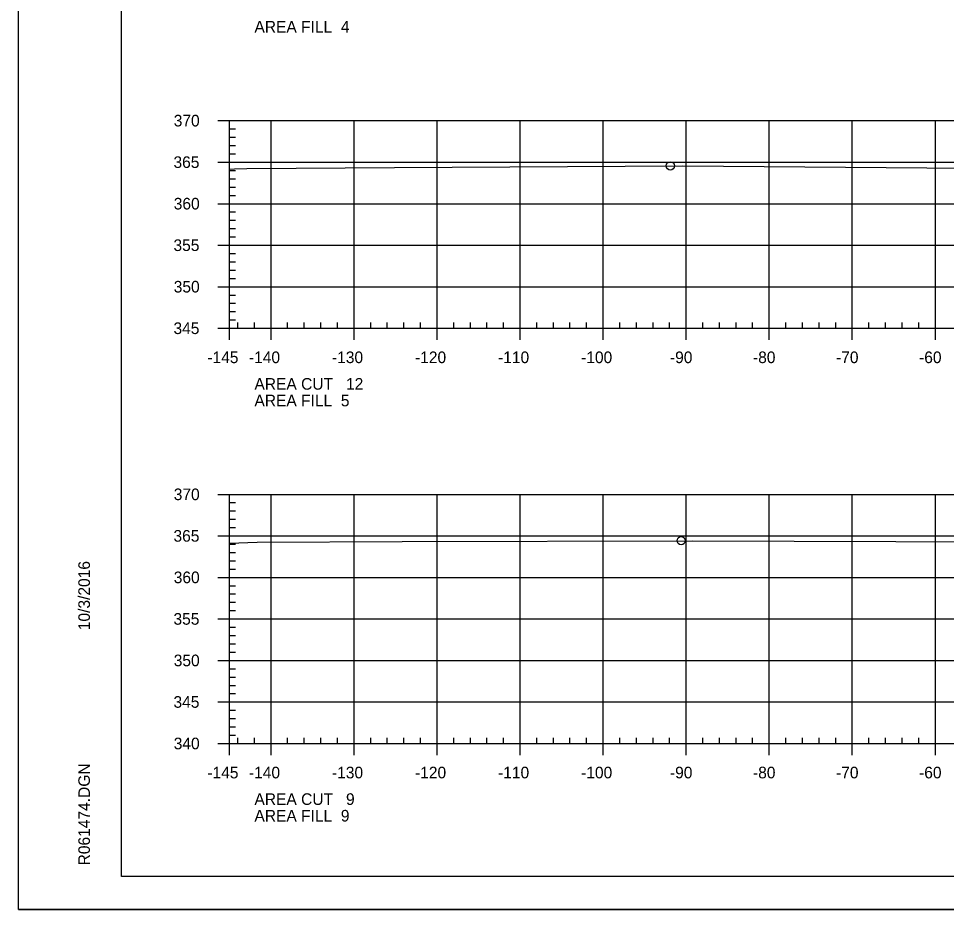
# Model space of a CAD drawing. Extents: x 1359801 to 1362404, y 372415 to 374228.
# Drawn here: x 1359800.9 to 1359912.7, y 373161.3 to 373268.5 of the extents above; entities that cross this region are included whole.
import ezdxf

# ---------------------------------------------------------------- set-up
doc = ezdxf.new("R2010")
doc.units = 0
for name, color, linetype in [('S_DRG_PT_SYM', 7, 'Continuous'), ('S_MAILBOX', 7, 'Continuous'), ('S_PRIMARY_CTL', 7, 'Continuous'), ('S_SHOULDER', 7, 'Continuous'), ('S_UTL_PT_SYM', 7, 'Continuous'), ('S_WATER_UTILITIES', 7, 'Continuous')]:
    doc.layers.add(name, color=color, linetype=linetype)

msp = doc.modelspace()

# ---------------------------------------------------------------- linework, layer by layer
at = {"layer": 'S_DRG_PT_SYM'}
for points in [[(1359826.35, 373250.43), (1359826.96, 373250.45), (1359828.44, 373250.51), (1359846.22, 373250.62), (1359880.96, 373250.82), (1359920.13, 373250.5)], [(1359826.35, 373205.37), (1359829.66, 373205.5), (1359847.12, 373205.57), (1359882.12, 373205.68), (1359931.07, 373205.49)]]:
    msp.add_lwpolyline(points, dxfattribs=at)
at = {"layer": 'S_MAILBOX'}
for p, q in [((1359826.35, 373256.26), (1360116.35, 373256.26)), ((1359826.35, 373231.26), (1359826.35, 373256.26)), ((1359831.35, 373231.26), (1359831.35, 373256.26)), ((1359841.35, 373231.26), (1359841.35, 373256.26)), ((1359851.35, 373231.26), (1359851.35, 373256.26)), ((1359861.35, 373231.26), (1359861.35, 373256.26)), ((1359871.35, 373231.26), (1359871.35, 373256.26)), ((1359881.35, 373231.26), (1359881.35, 373256.26)), ((1359891.35, 373231.26), (1359891.35, 373256.26)), ((1359901.35, 373231.26), (1359901.35, 373256.26)), ((1359911.35, 373231.26), (1359911.35, 373256.26)), ((1359826.35, 373251.26), (1360116.35, 373251.26)), ((1359826.35, 373246.26), (1360116.35, 373246.26)), ((1359826.35, 373241.26), (1360116.35, 373241.26)), ((1359826.35, 373236.26), (1360116.35, 373236.26)), ((1359826.35, 373231.26), (1360116.35, 373231.26)), ((1359826.35, 373211.26), (1360116.35, 373211.26)), ((1359826.35, 373181.26), (1359826.35, 373211.26)), ((1359826.35, 373211.26), (1360116.35, 373211.26)), ((1359826.35, 373181.26), (1359826.35, 373211.26)), ((1359831.35, 373181.26), (1359831.35, 373211.26)), ((1359831.35, 373181.26), (1359831.35, 373211.26)), ((1359841.35, 373181.26), (1359841.35, 373211.26)), ((1359841.35, 373181.26), (1359841.35, 373211.26)), ((1359851.35, 373181.26), (1359851.35, 373211.26)), ((1359851.35, 373181.26), (1359851.35, 373211.26)), ((1359861.35, 373181.26), (1359861.35, 373211.26)), ((1359861.35, 373181.26), (1359861.35, 373211.26)), ((1359871.35, 373181.26), (1359871.35, 373211.26)), ((1359871.35, 373181.26), (1359871.35, 373211.26)), ((1359881.35, 373181.26), (1359881.35, 373211.26)), ((1359881.35, 373181.26), (1359881.35, 373211.26)), ((1359891.35, 373181.26), (1359891.35, 373211.26)), ((1359891.35, 373181.26), (1359891.35, 373211.26)), ((1359901.35, 373181.26), (1359901.35, 373211.26)), ((1359901.35, 373181.26), (1359901.35, 373211.26)), ((1359911.35, 373181.26), (1359911.35, 373211.26)), ((1359911.35, 373181.26), (1359911.35, 373211.26)), ((1359826.35, 373206.26), (1360116.35, 373206.26)), ((1359826.35, 373206.26), (1360116.35, 373206.26)), ((1359826.35, 373201.26), (1360116.35, 373201.26)), ((1359826.35, 373201.26), (1360116.35, 373201.26)), ((1359826.35, 373196.26), (1360116.35, 373196.26)), ((1359826.35, 373196.26), (1360116.35, 373196.26)), ((1359826.35, 373191.26), (1360116.35, 373191.26)), ((1359826.35, 373191.26), (1360116.35, 373191.26)), ((1359826.35, 373186.26), (1360116.35, 373186.26)), ((1359826.35, 373186.26), (1360116.35, 373186.26)), ((1359826.35, 373181.26), (1360116.35, 373181.26)), ((1359826.35, 373181.26), (1360116.35, 373181.26))]:
    msp.add_line(p, q, dxfattribs=at)
at = {"layer": 'S_SHOULDER'}
msp.add_line((1359800.95, 373161.28), (1360134.28, 373161.28), dxfattribs=at)
for points in [[(1359800.94, 373374.61), (1360134.28, 373374.61), (1360134.28, 373161.28), (1359800.94, 373161.28)], [(1360047.27, 373370.72), (1360047.27, 373360.84), (1360083, 373360.84), (1360083, 373357.92), (1360106.2, 373357.92), (1360106.2, 373333.59), (1360129.53, 373333.59), (1360129.53, 373165.26), (1359813.35, 373165.26), (1359813.35, 373370.72)]]:
    msp.add_lwpolyline(points, close=True, dxfattribs=at)
for centre in [(1359879.44, 373250.81), (1359880.74, 373205.68)]:
    msp.add_circle(centre, 0.5, dxfattribs=at)
at = {"layer": 'S_UTL_PT_SYM'}
for p, q in [((1359813.35, 373165.26), (1359813.35, 373370.72)), ((1359813.35, 373165.26), (1359813.35, 373165.26)), ((1360129.53, 373165.26), (1359813.35, 373165.26))]:
    msp.add_line(p, q, dxfattribs=at)
at = {"layer": 'S_WATER_UTILITIES'}
for p, q in [((1359824.95, 373256.26), (1359826.35, 373256.26)), ((1359826.35, 373231.26), (1359826.35, 373256.26)), ((1359826.35, 373255.26), (1359827.05, 373255.26)), ((1359826.35, 373254.26), (1359827.05, 373254.26)), ((1359826.35, 373253.26), (1359827.05, 373253.26)), ((1359826.35, 373252.26), (1359827.05, 373252.26)), ((1359824.95, 373251.26), (1359826.35, 373251.26)), ((1359826.35, 373250.26), (1359827.05, 373250.26)), ((1359826.35, 373249.26), (1359827.05, 373249.26)), ((1359826.35, 373248.26), (1359827.05, 373248.26)), ((1359826.35, 373247.26), (1359827.05, 373247.26)), ((1359824.95, 373246.26), (1359826.35, 373246.26)), ((1359826.35, 373245.26), (1359827.05, 373245.26)), ((1359826.35, 373244.26), (1359827.05, 373244.26)), ((1359826.35, 373243.26), (1359827.05, 373243.26)), ((1359824.95, 373241.26), (1359826.35, 373241.26)), ((1359826.35, 373242.26), (1359827.05, 373242.26)), ((1359826.35, 373240.26), (1359827.05, 373240.26)), ((1359826.35, 373239.26), (1359827.05, 373239.26)), ((1359826.35, 373238.26), (1359827.05, 373238.26)), ((1359826.35, 373237.26), (1359827.05, 373237.26)), ((1359824.95, 373236.26), (1359826.35, 373236.26)), ((1359826.35, 373235.26), (1359827.05, 373235.26)), ((1359826.35, 373234.26), (1359827.05, 373234.26)), ((1359826.35, 373233.26), (1359827.05, 373233.26)), ((1359824.95, 373231.26), (1359826.35, 373231.26)), ((1359826.35, 373232.26), (1359827.05, 373232.26)), ((1359826.35, 373231.26), (1359826.35, 373231.96)), ((1359826.35, 373231.26), (1360116.35, 373231.26)), ((1359826.35, 373229.86), (1359826.35, 373231.26)), ((1359827.35, 373231.26), (1359827.35, 373231.96)), ((1359829.35, 373231.26), (1359829.35, 373231.96)), ((1359831.35, 373229.86), (1359831.35, 373231.26)), ((1359833.35, 373231.26), (1359833.35, 373231.96)), ((1359835.35, 373231.26), (1359835.35, 373231.96)), ((1359837.35, 373231.26), (1359837.35, 373231.96)), ((1359839.35, 373231.26), (1359839.35, 373231.96)), ((1359841.35, 373229.86), (1359841.35, 373231.26)), ((1359843.35, 373231.26), (1359843.35, 373231.96)), ((1359845.35, 373231.26), (1359845.35, 373231.96)), ((1359847.35, 373231.26), (1359847.35, 373231.96)), ((1359849.35, 373231.26), (1359849.35, 373231.96)), ((1359851.35, 373229.86), (1359851.35, 373231.26)), ((1359853.35, 373231.26), (1359853.35, 373231.96)), ((1359855.35, 373231.26), (1359855.35, 373231.96)), ((1359857.35, 373231.26), (1359857.35, 373231.96)), ((1359859.35, 373231.26), (1359859.35, 373231.96)), ((1359861.35, 373229.86), (1359861.35, 373231.26)), ((1359863.35, 373231.26), (1359863.35, 373231.96)), ((1359865.35, 373231.26), (1359865.35, 373231.96)), ((1359867.35, 373231.26), (1359867.35, 373231.96)), ((1359869.35, 373231.26), (1359869.35, 373231.96)), ((1359871.35, 373229.86), (1359871.35, 373231.26)), ((1359873.35, 373231.26), (1359873.35, 373231.96)), ((1359875.35, 373231.26), (1359875.35, 373231.96)), ((1359877.35, 373231.26), (1359877.35, 373231.96)), ((1359879.35, 373231.26), (1359879.35, 373231.96)), ((1359881.35, 373229.86), (1359881.35, 373231.26)), ((1359883.35, 373231.26), (1359883.35, 373231.96)), ((1359885.35, 373231.26), (1359885.35, 373231.96)), ((1359887.35, 373231.26), (1359887.35, 373231.96)), ((1359889.35, 373231.26), (1359889.35, 373231.96)), ((1359891.35, 373229.86), (1359891.35, 373231.26)), ((1359893.35, 373231.26), (1359893.35, 373231.96)), ((1359895.35, 373231.26), (1359895.35, 373231.96)), ((1359897.35, 373231.26), (1359897.35, 373231.96)), ((1359899.35, 373231.26), (1359899.35, 373231.96)), ((1359901.35, 373229.86), (1359901.35, 373231.26)), ((1359903.35, 373231.26), (1359903.35, 373231.96)), ((1359905.35, 373231.26), (1359905.35, 373231.96)), ((1359907.35, 373231.26), (1359907.35, 373231.96)), ((1359909.35, 373231.26), (1359909.35, 373231.96)), ((1359911.35, 373229.86), (1359911.35, 373231.26)), ((1359824.95, 373211.26), (1359826.35, 373211.26)), ((1359826.35, 373181.26), (1359826.35, 373211.26)), ((1359826.35, 373210.26), (1359827.05, 373210.26)), ((1359826.35, 373209.26), (1359827.05, 373209.26)), ((1359826.35, 373208.26), (1359827.05, 373208.26)), ((1359826.35, 373207.26), (1359827.05, 373207.26)), ((1359824.95, 373206.26), (1359826.35, 373206.26)), ((1359826.35, 373205.26), (1359827.05, 373205.26)), ((1359826.35, 373204.26), (1359827.05, 373204.26)), ((1359826.35, 373203.26), (1359827.05, 373203.26)), ((1359826.35, 373202.26), (1359827.05, 373202.26)), ((1359824.95, 373201.26), (1359826.35, 373201.26)), ((1359826.35, 373200.26), (1359827.05, 373200.26)), ((1359826.35, 373199.26), (1359827.05, 373199.26)), ((1359826.35, 373198.26), (1359827.05, 373198.26)), ((1359826.35, 373197.26), (1359827.05, 373197.26)), ((1359824.95, 373196.26), (1359826.35, 373196.26)), ((1359826.35, 373195.26), (1359827.05, 373195.26)), ((1359826.35, 373194.26), (1359827.05, 373194.26)), ((1359826.35, 373193.26), (1359827.05, 373193.26)), ((1359826.35, 373192.26), (1359827.05, 373192.26)), ((1359824.95, 373191.26), (1359826.35, 373191.26)), ((1359826.35, 373190.26), (1359827.05, 373190.26)), ((1359826.35, 373189.26), (1359827.05, 373189.26)), ((1359826.35, 373188.26), (1359827.05, 373188.26)), ((1359826.35, 373187.26), (1359827.05, 373187.26)), ((1359824.95, 373186.26), (1359826.35, 373186.26)), ((1359826.35, 373185.26), (1359827.05, 373185.26)), ((1359826.35, 373184.26), (1359827.05, 373184.26)), ((1359826.35, 373183.26), (1359827.05, 373183.26)), ((1359826.35, 373182.26), (1359827.05, 373182.26)), ((1359824.95, 373181.26), (1359826.35, 373181.26)), ((1359826.35, 373181.26), (1359826.35, 373181.96)), ((1359826.35, 373181.26), (1360116.35, 373181.26)), ((1359826.35, 373179.86), (1359826.35, 373181.26)), ((1359827.35, 373181.26), (1359827.35, 373181.96)), ((1359829.35, 373181.26), (1359829.35, 373181.96)), ((1359831.35, 373179.86), (1359831.35, 373181.26)), ((1359833.35, 373181.26), (1359833.35, 373181.96)), ((1359835.35, 373181.26), (1359835.35, 373181.96)), ((1359837.35, 373181.26), (1359837.35, 373181.96)), ((1359839.35, 373181.26), (1359839.35, 373181.96)), ((1359841.35, 373179.86), (1359841.35, 373181.26)), ((1359843.35, 373181.26), (1359843.35, 373181.96)), ((1359845.35, 373181.26), (1359845.35, 373181.96)), ((1359847.35, 373181.26), (1359847.35, 373181.96)), ((1359849.35, 373181.26), (1359849.35, 373181.96)), ((1359851.35, 373179.86), (1359851.35, 373181.26)), ((1359853.35, 373181.26), (1359853.35, 373181.96)), ((1359855.35, 373181.26), (1359855.35, 373181.96)), ((1359857.35, 373181.26), (1359857.35, 373181.96)), ((1359859.35, 373181.26), (1359859.35, 373181.96)), ((1359861.35, 373179.86), (1359861.35, 373181.26)), ((1359863.35, 373181.26), (1359863.35, 373181.96)), ((1359865.35, 373181.26), (1359865.35, 373181.96)), ((1359867.35, 373181.26), (1359867.35, 373181.96)), ((1359869.35, 373181.26), (1359869.35, 373181.96)), ((1359871.35, 373179.86), (1359871.35, 373181.26)), ((1359873.35, 373181.26), (1359873.35, 373181.96)), ((1359875.35, 373181.26), (1359875.35, 373181.96)), ((1359877.35, 373181.26), (1359877.35, 373181.96)), ((1359879.35, 373181.26), (1359879.35, 373181.96)), ((1359881.35, 373179.86), (1359881.35, 373181.26)), ((1359883.35, 373181.26), (1359883.35, 373181.96)), ((1359885.35, 373181.26), (1359885.35, 373181.96)), ((1359887.35, 373181.26), (1359887.35, 373181.96)), ((1359889.35, 373181.26), (1359889.35, 373181.96)), ((1359891.35, 373179.86), (1359891.35, 373181.26)), ((1359893.35, 373181.26), (1359893.35, 373181.96)), ((1359895.35, 373181.26), (1359895.35, 373181.96)), ((1359897.35, 373181.26), (1359897.35, 373181.96)), ((1359899.35, 373181.26), (1359899.35, 373181.96)), ((1359901.35, 373179.86), (1359901.35, 373181.26)), ((1359903.35, 373181.26), (1359903.35, 373181.96)), ((1359905.35, 373181.26), (1359905.35, 373181.96)), ((1359907.35, 373181.26), (1359907.35, 373181.96)), ((1359909.35, 373181.26), (1359909.35, 373181.96)), ((1359911.35, 373179.86), (1359911.35, 373181.26))]:
    msp.add_line(p, q, dxfattribs=at)

# ---------------------------------------------------------------- texts
at = {"layer": 'S_PRIMARY_CTL'}
for s, p in [('AREA FILL  4', (1359829.35, 373266.86)), ('370', (1359819.63, 373255.56)), ('365', (1359819.6, 373250.56)), ('360', (1359819.63, 373245.56)), ('355', (1359819.6, 373240.56)), ('350', (1359819.63, 373235.56)), ('345', (1359819.6, 373230.56)), ('-145', (1359823.68, 373227.06)), ('-140', (1359828.69, 373227.06)), ('-130', (1359838.69, 373227.06)), ('-120', (1359848.69, 373227.06)), ('-110', (1359858.69, 373227.06)), ('-100', (1359868.69, 373227.06)), ('-90', (1359879.39, 373227.06)), ('-80', (1359889.39, 373227.06)), ('-70', (1359899.39, 373227.06)), ('-60', (1359909.39, 373227.06)), ('AREA CUT   12', (1359829.35, 373223.86)), ('AREA FILL  5', (1359829.35, 373221.86)), ('370', (1359819.63, 373210.56)), ('365', (1359819.6, 373205.56)), ('360', (1359819.63, 373200.56)), ('355', (1359819.6, 373195.56)), ('350', (1359819.63, 373190.56)), ('345', (1359819.6, 373185.56)), ('340', (1359819.63, 373180.56)), ('-145', (1359823.68, 373177.06)), ('-140', (1359828.69, 373177.06)), ('-130', (1359838.69, 373177.06)), ('-120', (1359848.69, 373177.06)), ('-110', (1359858.69, 373177.06)), ('-100', (1359868.69, 373177.06)), ('-90', (1359879.39, 373177.06)), ('-80', (1359889.39, 373177.06)), ('-70', (1359899.39, 373177.06)), ('-60', (1359909.39, 373177.06)), ('AREA CUT   9', (1359829.35, 373173.86)), ('AREA FILL  9', (1359829.35, 373171.86))]:
    msp.add_text(s, height=1.4, dxfattribs=at).set_placement(p)
at = {"layer": 'S_SHOULDER'}
for p in [(1359828.4, 373250.46), (1359829.62, 373205.45)]:
    msp.add_text('+', height=0.1, dxfattribs=at).set_placement(p)
at = {"layer": 'S_UTL_PT_SYM'}
for s, p in [('10/3/2016', (1359809.54, 373194.9)), ('R061474.DGN', (1359809.54, 373166.58))]:
    msp.add_text(s, height=1.4, rotation=90, dxfattribs=at).set_placement(p)

doc.saveas('drawing.dxf')
